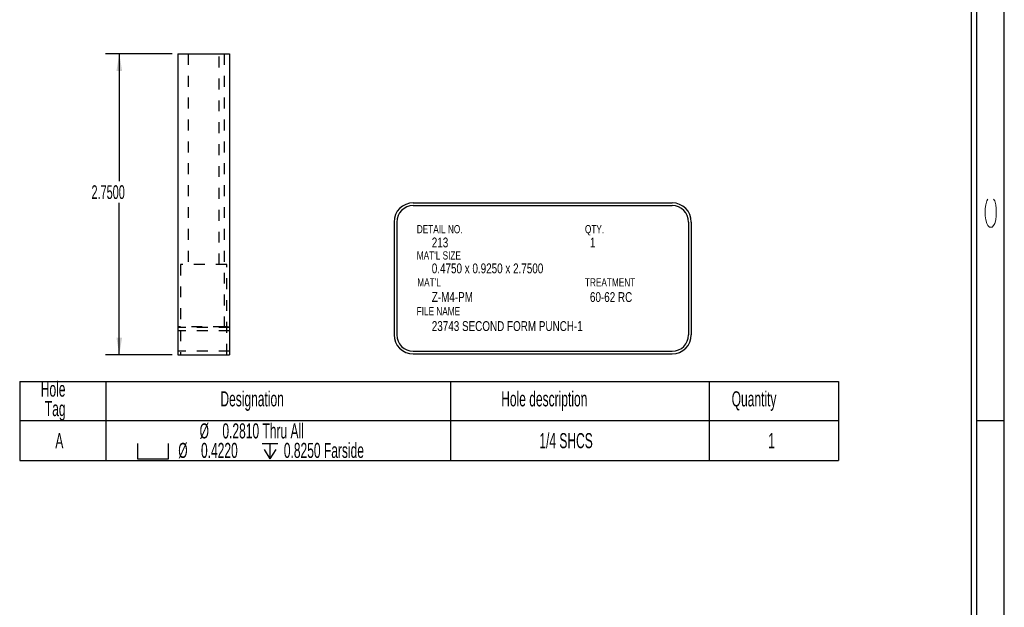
# Model space of a CAD drawing. Header units: inches. Extents: x 1802 to 2468, y -253 to -72.
# Tile 436 of 570: x 2257.46 to 2266.46, y -151.8 to -146.43. Entities that reach past the tile are written whole.
import ezdxf

# ---------------------------------------------------------------- set-up
doc = ezdxf.new("R2010")
doc.units = ezdxf.units.IN
doc.header["$LTSCALE"] = 0.5
doc.header["$MEASUREMENT"] = 0
doc.linetypes.add('HIDDEN', pattern=[0.22499999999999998, 0.15, -0.075])
for name, color, linetype in [('SID-M-D', 42, 'Continuous'), ('SID-M-H', 4, 'HIDDEN'), ('SID-M-M', 233, 'Continuous'), ('SID-M-S', 105, 'Continuous')]:
    doc.layers.add(name, color=color, linetype=linetype)
doc.styles.add('R', font='ROMAND.SHX')
doc.styles.add('SLDTEXTSTYLE0', font='TXT', dxfattribs={"width": 0.5957446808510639})

# ---------------------------------------------------------------- blocks, each defined once
blk = doc.blocks.new('*U9')
at = {"layer": 'SID-M-S'}
for p, q in [((0.2499999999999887, 6.661338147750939e-16), (0.2499999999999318, 21.99999999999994)), ((0.3, 6.661338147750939e-16), (0.299999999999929, 21.99999999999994)), ((0.55, 6.661338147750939e-16), (0.549999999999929, 21.99999999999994)), ((0.2999999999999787, 6.999999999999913), (0.5499999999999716, 6.999999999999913))]:
    blk.add_line(p, q, dxfattribs=at)
at = {"layer": 'SID-M-D', "style": 'R', "width": 4}
blk.add_text('C', height=0.09999999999, rotation=90, dxfattribs=at).set_placement((0.4762159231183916, 8.715113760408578))
blk = doc.blocks.new('SW_SYMBOL_HOLE_SPOT')
at = {"layer": 'SID-M-D', "color": 0}
for p, q in [((0, 34.44881889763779), (0, 2.952755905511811)), ((62.99212598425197, 2.952755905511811), (62.99212598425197, 34.44881889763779)), ((0, 2.952755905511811), (62.99212598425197, 2.952755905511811))]:
    blk.add_line(p, q, dxfattribs=at)
blk = doc.blocks.new('SW_SYMBOL_HOLE_DEPTH')
at = {"layer": 'SID-M-D', "color": 0}
for p, q in [((0, 34.44881889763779), (31.49606299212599, 34.44881889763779)), ((3.937007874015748, 21.8503937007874), (15.74803149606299, 2.952755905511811)), ((15.74803149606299, 34.44881889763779), (15.74803149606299, 2.952755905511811)), ((27.55905511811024, 21.8503937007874), (15.74803149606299, 2.952755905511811))]:
    blk.add_line(p, q, dxfattribs=at)

msp = doc.modelspace()

# ---------------------------------------------------------------- linework, layer by layer
at = {"layer": 'SID-M-D'}
for p, q in [((2258.855026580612, -146.7460003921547), (2258.246543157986, -146.7460003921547)), ((2258.371543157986, -146.7460003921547), (2258.371543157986, -147.9098467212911)), ((2258.371543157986, -149.4960003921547), (2258.371543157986, -148.1082842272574)), ((2258.855026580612, -149.4960003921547), (2258.246543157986, -149.4960003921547))]:
    msp.add_line(p, q, dxfattribs=at)
at = {"layer": 'SID-M-D', "color": 0}
for p, q in [((2257.4615673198, -149.7393012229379), (2257.4615673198, -150.0980173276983)), ((2257.4615673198, -149.7393012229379), (2258.248968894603, -149.7393012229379)), ((2258.248968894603, -149.7393012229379), (2258.248968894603, -150.0980173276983)), ((2258.248968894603, -149.7393012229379), (2261.398575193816, -149.7393012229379)), ((2261.398575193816, -149.7393012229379), (2261.398575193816, -150.0980173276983)), ((2261.398575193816, -149.7393012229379), (2263.760779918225, -149.7393012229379)), ((2263.760779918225, -149.7393012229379), (2263.760779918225, -150.0980173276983)), ((2263.760779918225, -149.7393012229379), (2264.94188228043, -149.7393012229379)), ((2264.94188228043, -149.7393012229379), (2264.94188228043, -150.0980173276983)), ((2257.4615673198, -150.0980173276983), (2258.248968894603, -150.0980173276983)), ((2257.4615673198, -150.0980173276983), (2257.4615673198, -150.462566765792)), ((2258.248968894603, -150.0980173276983), (2261.398575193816, -150.0980173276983)), ((2258.248968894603, -150.0980173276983), (2258.248968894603, -150.462566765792)), ((2261.398575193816, -150.0980173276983), (2263.760779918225, -150.0980173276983)), ((2261.398575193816, -150.0980173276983), (2261.398575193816, -150.462566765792)), ((2263.760779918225, -150.0980173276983), (2264.94188228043, -150.0980173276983)), ((2263.760779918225, -150.0980173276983), (2263.760779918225, -150.462566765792)), ((2264.94188228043, -150.0980173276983), (2264.94188228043, -150.462566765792)), ((2257.4615673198, -150.462566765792), (2258.248968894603, -150.462566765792)), ((2258.248968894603, -150.462566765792), (2261.398575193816, -150.462566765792)), ((2261.398575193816, -150.462566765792), (2263.760779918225, -150.462566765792)), ((2263.760779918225, -150.462566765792), (2264.94188228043, -150.462566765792))]:
    msp.add_line(p, q, dxfattribs=at)
at = {"layer": 'SID-M-D'}
for points in [[(2258.371543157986, -146.7460003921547), (2258.345543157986, -146.9020003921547), (2258.397543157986, -146.9020003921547)], [(2258.371543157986, -149.4960003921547), (2258.397543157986, -149.3400003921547), (2258.345543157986, -149.3400003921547)]]:
    msp.add_solid(points, dxfattribs=at)
at = {"layer": 'SID-M-H'}
for p, q in [((2259.002026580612, -146.7460003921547), (2259.002026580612, -148.6710003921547)), ((2259.283026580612, -148.6710003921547), (2259.283026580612, -146.7460003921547)), ((2259.330026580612, -146.7460003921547), (2259.330026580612, -149.2413114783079)), ((2259.353526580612, -148.6710003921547), (2258.931526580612, -148.6710003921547)), ((2258.931526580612, -148.6710003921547), (2258.931526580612, -149.4960003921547)), ((2259.353526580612, -149.4960003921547), (2259.353526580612, -148.6710003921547)), ((2259.330026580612, -149.2413114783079), (2258.905026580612, -149.2413114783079)), ((2259.380025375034, -149.2456555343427), (2258.905026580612, -149.245655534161)), ((2259.380026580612, -149.27770356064), (2258.905026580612, -149.27770356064)), ((2259.380026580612, -149.464200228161), (2258.905026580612, -149.464200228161))]:
    msp.add_line(p, q, dxfattribs=at)
msp.add_ellipse((2259.330026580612, -149.2456859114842), major_axis=(0.05000000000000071, 0), ratio=0.08748866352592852, start_param=0.006944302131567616, end_param=1.570796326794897, dxfattribs=at)
at = {"layer": 'SID-M-M'}
for p, q in [((2261.057031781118, -148.1076951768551), (2263.423016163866, -148.1076951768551)), ((2261.057031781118, -148.1326951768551), (2263.423016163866, -148.1326951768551)), ((2260.882031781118, -148.2826951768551), (2260.882031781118, -149.3132167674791)), ((2260.907031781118, -148.2826951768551), (2260.907031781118, -149.3132167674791)), ((2263.573016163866, -148.2826951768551), (2263.573016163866, -149.3132167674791)), ((2263.598016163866, -148.2826951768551), (2263.598016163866, -149.3132167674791)), ((2261.057031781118, -149.4632167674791), (2263.423016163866, -149.4632167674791)), ((2261.057031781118, -149.4882167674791), (2263.423016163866, -149.4882167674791))]:
    msp.add_line(p, q, dxfattribs=at)
for centre, radius, start, end in [((2261.057031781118, -148.2826951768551), 0.1750000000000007, 90, 180), ((2261.057031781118, -148.2826951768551), 0.1500000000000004, 90, 180), ((2263.423016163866, -148.2826951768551), 0.1750000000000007, 0, 90), ((2263.423016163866, -148.2826951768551), 0.1500000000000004, 0, 90), ((2261.057031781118, -149.3132167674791), 0.1750000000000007, 180, 270), ((2261.057031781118, -149.3132167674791), 0.1499999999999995, 180, 270), ((2263.423016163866, -149.3132167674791), 0.1499999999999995, 270, 0), ((2263.423016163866, -149.3132167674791), 0.1749999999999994, 270, 0)]:
    msp.add_arc(centre, radius, start, end, dxfattribs=at)
at = {"layer": 'SID-M-S'}
for p, q in [((2258.905026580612, -146.7460003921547), (2258.905026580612, -149.4960003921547)), ((2258.905026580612, -146.7460003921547), (2259.380026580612, -146.7460003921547)), ((2259.380026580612, -146.7460003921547), (2259.380026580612, -149.4960003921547)), ((2258.905026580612, -149.4960003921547), (2259.380026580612, -149.4960003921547))]:
    msp.add_line(p, q, dxfattribs=at)

# ---------------------------------------------------------------- block references
at = {"layer": 'SID-M-D'}
msp.add_blockref('*U9', (2265.907834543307, -157.09684881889), dxfattribs=at)
at = {"layer": 'SID-M-D', "color": 0, "xscale": 0.004470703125, "yscale": 0.004470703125, "zscale": 0.004470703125}
for name, p in [('SW_SYMBOL_HOLE_SPOT', (2258.5383858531, -150.4597773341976)), ('SW_SYMBOL_HOLE_DEPTH', (2259.67805804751, -150.4597773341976))]:
    msp.add_blockref(name, p, dxfattribs=at)

# ---------------------------------------------------------------- texts
at = {"layer": 'SID-M-D', "style": 'SLDTEXTSTYLE0'}
for s, height, width, p in [('DETAIL NO.', 0.075, 0.75, (2261.089910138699, -148.385489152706)), ('QTY.', 0.075, 0.75, (2262.626151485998, -148.385489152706)), ('213', 0.09, 0.7500000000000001, (2261.226851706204, -148.5147686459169)), ('1', 0.09, 0.7500000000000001, (2262.671880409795, -148.5147686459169)), ("MAT'L SIZE", 0.075, 0.75, (2261.089910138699, -148.6255969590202)), ('0.4750 x 0.9250 x 2.7500', 0.09, 0.7500000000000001, (2261.226851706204, -148.7515735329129)), ("MAT'L", 0.075, 0.75, (2261.094540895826, -148.8717662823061)), ('TREATMENT', 0.075, 0.75, (2262.626151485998, -148.871766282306)), ('Z-M4-PM', 0.09, 0.7500000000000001, (2261.226851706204, -149.0128102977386)), ('60-62 RC', 0.09, 0.7500000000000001, (2262.671880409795, -149.0138845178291)), ('FILE NAME', 0.075, 0.75, (2261.088615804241, -149.1358939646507)), ('23743 SECOND FORM PUNCH-1', 0.09, 0.7500000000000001, (2261.226851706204, -149.2789113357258))]:
    msp.add_text(s, height=height, dxfattribs=dict(at, width=width)).set_placement(p)
at = {"layer": 'SID-M-D', "insert": (2258.117550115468, -147.9471507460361), "char_height": 0.125, "attachment_point": 1, "style": 'SLDTEXTSTYLE0'}
msp.add_mtext('2.7500', dxfattribs=at)
at = {"layer": 'SID-M-D', "color": 0, "char_height": 0.1377952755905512, "attachment_point": 1, "style": 'SLDTEXTSTYLE0'}
for s, insert in [('Hole', (2257.654220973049, -149.7410318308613)), ('Designation', (2259.295461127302, -149.8301203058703)), ('Hole description', (2261.861036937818, -149.8301203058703)), ('Quantity', (2263.966844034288, -149.8301203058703)), ('Tag', (2257.691540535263, -149.9192087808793)), ('%%c', (2259.105624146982, -150.1230812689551)), ('0.2810 Thru All', (2259.313436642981, -150.1230812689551)), ('A', (2257.787327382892, -150.2121697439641)), ('1/4 SHCS', (2262.209544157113, -150.2121697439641)), ('1', (2264.300423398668, -150.2121697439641)), ('%%c', (2258.910260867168, -150.3012582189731)), ('0.4220', (2259.118073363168, -150.3012582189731)), ('0.8250 Farside', (2259.87493303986, -150.3012582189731))]:
    msp.add_mtext(s, dxfattribs=dict(at, insert=insert))

doc.saveas('drawing.dxf')
